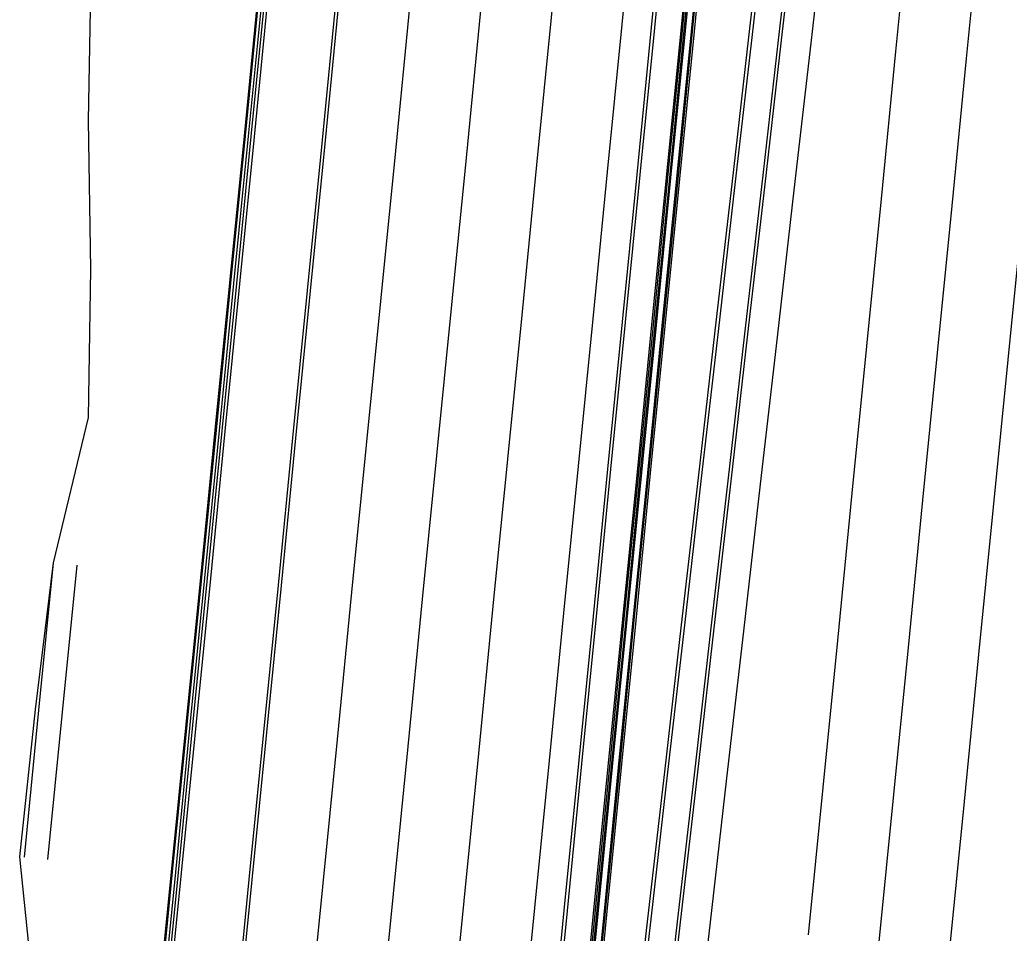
# Model space of a CAD drawing. Extents: x 1797478 to 1804836, y 246529 to 250952.
# Drawn here: x 1797584.3 to 1797751.5, y 247378.3 to 247532.7 of the extents above; entities that cross this region are included whole.
import ezdxf

# ---------------------------------------------------------------- set-up
doc = ezdxf.new("R2010")
doc.units = 0
for name, color, linetype in [('1', 7, 'Continuous'), ('60', 7, 'Continuous'), ('DRAINAGE', 7, 'Continuous'), ('DTCH-LINBTM', 7, 'Continuous'), ('DTCH-LINFRSLP', 7, 'Continuous'), ('EDPV-LINE', 7, 'Continuous'), ('LIMT-CSLINE', 7, 'Continuous'), ('SHDR-UPAV', 7, 'Continuous')]:
    doc.layers.add(name, color=color, linetype=linetype)

msp = doc.modelspace()

# ---------------------------------------------------------------- linework, layer by layer
for points in [[(1797687.64, 247355.87), (1797690.48, 247380.71), (1797693.32, 247405.55), (1797696.17, 247430.4), (1797699.01, 247455.24), (1797701.86, 247480.08), (1797704.7, 247504.92), (1797707.55, 247529.76), (1797710.39, 247554.6), (1797713.24, 247579.44), (1797716.08, 247604.28), (1797718.92, 247629.12), (1797721.77, 247653.96), (1797724.61, 247678.8), (1797725.52, 247686.7), (1797727.2, 247703.67)], [(1797692.63, 247355.38), (1797695.48, 247380.22), (1797698.32, 247405.06), (1797701.17, 247429.9), (1797704.01, 247454.74), (1797706.85, 247479.58), (1797709.7, 247504.42), (1797712.54, 247529.26), (1797715.39, 247554.1), (1797718.23, 247578.94), (1797721.08, 247603.79), (1797723.92, 247628.63), (1797726.77, 247653.47), (1797729.61, 247678.31), (1797730.51, 247686.21), (1797732.19, 247703.17)], [(1797693.15, 247355.33), (1797695.99, 247380.17), (1797698.84, 247405.01), (1797701.68, 247429.85), (1797704.53, 247454.69), (1797707.37, 247479.53), (1797710.22, 247504.37), (1797713.06, 247529.21), (1797715.91, 247554.05), (1797718.75, 247578.89), (1797721.59, 247603.73), (1797724.44, 247628.57), (1797727.28, 247653.42), (1797730.13, 247678.26), (1797731.03, 247686.16), (1797732.71, 247703.12)], [(1797698.13, 247354.84), (1797700.97, 247379.68), (1797703.82, 247404.52), (1797706.66, 247429.36), (1797709.5, 247454.2), (1797712.35, 247479.04), (1797715.19, 247503.88), (1797718.04, 247528.72), (1797720.88, 247553.56), (1797723.73, 247578.4), (1797726.57, 247603.24), (1797729.41, 247628.08), (1797732.26, 247652.92), (1797735.1, 247677.76), (1797736.01, 247685.66), (1797737.69, 247702.63)], [(1797698.13, 247354.84), (1797700.97, 247379.68), (1797703.82, 247404.52), (1797706.66, 247429.36), (1797709.5, 247454.2), (1797712.35, 247479.04), (1797715.19, 247503.88), (1797718.04, 247528.72), (1797720.88, 247553.56), (1797723.73, 247578.4), (1797726.57, 247603.24), (1797729.41, 247628.08), (1797732.26, 247652.92), (1797735.1, 247677.76), (1797736.01, 247685.66), (1797737.69, 247702.63)], [(1797698.13, 247354.84), (1797700.97, 247379.68), (1797703.82, 247404.52), (1797706.66, 247429.36), (1797709.5, 247454.2), (1797712.35, 247479.04), (1797715.19, 247503.88), (1797718.04, 247528.72), (1797720.88, 247553.56), (1797723.73, 247578.4), (1797726.57, 247603.24), (1797729.41, 247628.08), (1797732.26, 247652.92), (1797735.1, 247677.76), (1797736.01, 247685.66), (1797737.69, 247702.63)], [(1797698.13, 247354.84), (1797700.97, 247379.68), (1797703.82, 247404.52), (1797706.66, 247429.36), (1797709.5, 247454.2), (1797712.35, 247479.04), (1797715.19, 247503.88), (1797718.04, 247528.72), (1797720.88, 247553.56), (1797723.73, 247578.4), (1797726.57, 247603.24), (1797729.41, 247628.08), (1797732.26, 247652.92), (1797735.1, 247677.76), (1797736.01, 247685.66), (1797737.69, 247702.63)], [(1797698.13, 247354.84), (1797700.97, 247379.68), (1797703.82, 247404.52), (1797706.66, 247429.36), (1797709.5, 247454.2), (1797712.35, 247479.04), (1797715.19, 247503.88), (1797718.04, 247528.72), (1797720.88, 247553.56), (1797723.73, 247578.4), (1797726.57, 247603.24), (1797729.41, 247628.08), (1797732.26, 247652.92), (1797735.1, 247677.76), (1797736.01, 247685.66), (1797737.69, 247702.63)], [(1797717.63, 247378.03), (1797720.09, 247402.91), (1797722.55, 247427.78), (1797725.01, 247452.66), (1797727.47, 247477.54), (1797729.94, 247502.42), (1797732.4, 247527.3), (1797734.86, 247552.18), (1797737.32, 247577.06), (1797739.78, 247601.93), (1797742.24, 247626.81), (1797744.71, 247651.69), (1797747.17, 247676.57), (1797747.95, 247684.48), (1797749.63, 247701.45)], [(1797717.63, 247378.03), (1797720.09, 247402.91), (1797722.55, 247427.78), (1797725.01, 247452.66), (1797727.47, 247477.54), (1797729.94, 247502.42), (1797732.4, 247527.3), (1797734.86, 247552.18), (1797737.32, 247577.06), (1797739.78, 247601.93), (1797742.24, 247626.81), (1797744.71, 247651.69), (1797747.17, 247676.57), (1797747.95, 247684.48), (1797749.63, 247701.45)], [(1797717.63, 247378.03), (1797720.09, 247402.91), (1797722.55, 247427.78), (1797725.01, 247452.66), (1797727.47, 247477.54), (1797729.94, 247502.42), (1797732.4, 247527.3), (1797734.86, 247552.18), (1797737.32, 247577.06), (1797739.78, 247601.93), (1797742.24, 247626.81), (1797744.71, 247651.69), (1797747.17, 247676.57), (1797747.95, 247684.48), (1797749.63, 247701.45)], [(1797717.63, 247378.03), (1797720.09, 247402.91), (1797722.55, 247427.78), (1797725.01, 247452.66), (1797727.47, 247477.54), (1797729.94, 247502.42), (1797732.4, 247527.3), (1797734.86, 247552.18), (1797737.32, 247577.06), (1797739.78, 247601.93), (1797742.24, 247626.81), (1797744.71, 247651.69), (1797747.17, 247676.57), (1797747.95, 247684.48), (1797749.63, 247701.45)], [(1797729.57, 247376.85), (1797732.03, 247401.72), (1797734.49, 247426.6), (1797736.95, 247451.48), (1797739.42, 247476.36), (1797741.88, 247501.24), (1797744.34, 247526.12), (1797746.8, 247551), (1797749.26, 247575.87), (1797751.72, 247600.75), (1797754.19, 247625.63), (1797756.65, 247650.51), (1797759.11, 247675.39), (1797759.89, 247683.3), (1797761.57, 247700.27)], [(1797729.57, 247376.85), (1797732.03, 247401.72), (1797734.49, 247426.6), (1797736.95, 247451.48), (1797739.42, 247476.36), (1797741.88, 247501.24), (1797744.34, 247526.12), (1797746.8, 247551), (1797749.26, 247575.87), (1797751.72, 247600.75), (1797754.19, 247625.63), (1797756.65, 247650.51), (1797759.11, 247675.39), (1797759.89, 247683.3), (1797761.57, 247700.27)], [(1797620.62, 247362.5), (1797623.08, 247387.38), (1797625.54, 247412.26), (1797628, 247437.14), (1797630.46, 247462.02), (1797632.92, 247486.9), (1797635.39, 247511.78), (1797637.85, 247536.65), (1797640.31, 247561.53), (1797642.77, 247586.41), (1797645.23, 247611.29), (1797647.69, 247636.17), (1797650.16, 247661.05), (1797652.62, 247685.93), (1797653.4, 247693.84)], [(1797621.12, 247362.45), (1797623.59, 247387.33), (1797626.05, 247412.21), (1797628.51, 247437.09), (1797630.97, 247461.97), (1797633.43, 247486.85), (1797635.89, 247511.73), (1797638.36, 247536.6), (1797640.82, 247561.48), (1797643.28, 247586.36), (1797645.74, 247611.24), (1797648.2, 247636.12), (1797650.66, 247661), (1797653.13, 247685.88), (1797653.91, 247693.79)], [(1797621.12, 247362.45), (1797623.59, 247387.33), (1797626.05, 247412.21), (1797628.51, 247437.09), (1797630.97, 247461.97), (1797633.43, 247486.85), (1797635.89, 247511.73), (1797638.36, 247536.6), (1797640.82, 247561.48), (1797643.28, 247586.36), (1797645.74, 247611.24), (1797648.2, 247636.12), (1797650.66, 247661), (1797653.13, 247685.88), (1797653.91, 247693.79)], [(1797633.07, 247361.27), (1797635.53, 247386.15), (1797637.99, 247411.03), (1797640.45, 247435.91), (1797642.91, 247460.79), (1797645.37, 247485.67), (1797647.84, 247510.54), (1797650.3, 247535.42), (1797652.76, 247560.3), (1797655.22, 247585.18), (1797657.68, 247610.06), (1797660.14, 247634.94), (1797662.61, 247659.81), (1797665.07, 247684.69), (1797665.85, 247692.6)], [(1797645.01, 247360.09), (1797647.47, 247384.97), (1797649.93, 247409.85), (1797652.39, 247434.73), (1797654.85, 247459.61), (1797657.32, 247484.48), (1797659.78, 247509.36), (1797662.24, 247534.24), (1797664.7, 247559.12), (1797667.16, 247584), (1797669.62, 247608.88), (1797672.09, 247633.75), (1797674.55, 247658.63), (1797677.01, 247683.51), (1797677.79, 247691.42)], [(1797656.95, 247358.91), (1797659.41, 247383.79), (1797661.87, 247408.67), (1797664.33, 247433.55), (1797666.8, 247458.42), (1797669.26, 247483.3), (1797671.72, 247508.18), (1797674.18, 247533.06), (1797676.64, 247557.94), (1797679.1, 247582.82), (1797681.57, 247607.69), (1797684.03, 247632.57), (1797686.49, 247657.45), (1797688.95, 247682.33), (1797689.73, 247690.24)], [(1797656.95, 247358.91), (1797659.41, 247383.79), (1797661.87, 247408.67), (1797664.33, 247433.55), (1797666.8, 247458.42), (1797669.26, 247483.3), (1797671.72, 247508.18), (1797674.18, 247533.06), (1797676.64, 247557.94), (1797679.1, 247582.82), (1797681.57, 247607.69), (1797684.03, 247632.57), (1797686.49, 247657.45), (1797688.95, 247682.33), (1797689.73, 247690.24)], [(1797656.95, 247358.91), (1797659.41, 247383.79), (1797661.87, 247408.67), (1797664.33, 247433.55), (1797666.8, 247458.42), (1797669.26, 247483.3), (1797671.72, 247508.18), (1797674.18, 247533.06), (1797676.64, 247557.94), (1797679.1, 247582.82), (1797681.57, 247607.69), (1797684.03, 247632.57), (1797686.49, 247657.45), (1797688.95, 247682.33), (1797689.73, 247690.24)], [(1797656.95, 247358.91), (1797659.41, 247383.79), (1797661.87, 247408.67), (1797664.33, 247433.55), (1797666.8, 247458.42), (1797669.26, 247483.3), (1797671.72, 247508.18), (1797674.18, 247533.06), (1797676.64, 247557.94), (1797679.1, 247582.82), (1797681.57, 247607.69), (1797684.03, 247632.57), (1797686.49, 247657.45), (1797688.95, 247682.33), (1797689.73, 247690.24)], [(1797668.89, 247357.73), (1797671.35, 247382.61), (1797673.81, 247407.48), (1797676.28, 247432.36), (1797678.74, 247457.24), (1797681.2, 247482.12), (1797683.66, 247507), (1797686.12, 247531.88), (1797688.58, 247556.76), (1797691.05, 247581.63), (1797693.51, 247606.51), (1797695.97, 247631.39), (1797698.43, 247656.27), (1797700.89, 247681.15), (1797701.68, 247689.06)], [(1797668.89, 247357.73), (1797671.35, 247382.61), (1797673.81, 247407.48), (1797676.28, 247432.36), (1797678.74, 247457.24), (1797681.2, 247482.12), (1797683.66, 247507), (1797686.12, 247531.88), (1797688.58, 247556.76), (1797691.05, 247581.63), (1797693.51, 247606.51), (1797695.97, 247631.39), (1797698.43, 247656.27), (1797700.89, 247681.15), (1797701.68, 247689.06)], [(1797668.89, 247357.73), (1797671.35, 247382.61), (1797673.81, 247407.48), (1797676.28, 247432.36), (1797678.74, 247457.24), (1797681.2, 247482.12), (1797683.66, 247507), (1797686.12, 247531.88), (1797688.58, 247556.76), (1797691.05, 247581.63), (1797693.51, 247606.51), (1797695.97, 247631.39), (1797698.43, 247656.27), (1797700.89, 247681.15), (1797701.68, 247689.06)], [(1797668.89, 247357.73), (1797671.35, 247382.61), (1797673.81, 247407.48), (1797676.28, 247432.36), (1797678.74, 247457.24), (1797681.2, 247482.12), (1797683.66, 247507), (1797686.12, 247531.88), (1797688.58, 247556.76), (1797691.05, 247581.63), (1797693.51, 247606.51), (1797695.97, 247631.39), (1797698.43, 247656.27), (1797700.89, 247681.15), (1797701.68, 247689.06)], [(1797673.87, 247357.24), (1797676.33, 247382.11), (1797678.79, 247406.99), (1797681.25, 247431.87), (1797683.71, 247456.75), (1797686.18, 247481.63), (1797688.64, 247506.51), (1797691.1, 247531.39), (1797693.56, 247556.26), (1797696.02, 247581.14), (1797698.48, 247606.02), (1797700.95, 247630.9), (1797703.41, 247655.78), (1797705.87, 247680.66), (1797706.65, 247688.57)], [(1797674.39, 247357.18), (1797676.85, 247382.06), (1797679.31, 247406.94), (1797681.77, 247431.82), (1797684.23, 247456.7), (1797686.69, 247481.58), (1797689.16, 247506.46), (1797691.62, 247531.33), (1797694.08, 247556.21), (1797696.54, 247581.09), (1797699, 247605.97), (1797701.46, 247630.85), (1797703.93, 247655.73), (1797706.39, 247680.6), (1797707.17, 247688.52)], [(1797679.09, 247356.72), (1797681.55, 247381.6), (1797684.02, 247406.48), (1797686.48, 247431.35), (1797688.94, 247456.23), (1797691.4, 247481.11), (1797693.86, 247505.99), (1797696.32, 247530.87), (1797698.79, 247555.75), (1797701.25, 247580.63), (1797703.71, 247605.5), (1797706.17, 247630.38), (1797708.63, 247655.26), (1797711.09, 247680.14), (1797711.88, 247688.05)], [(1797679.38, 247356.69), (1797681.84, 247381.57), (1797684.31, 247406.45), (1797686.77, 247431.33), (1797689.23, 247456.2), (1797691.69, 247481.08), (1797694.15, 247505.96), (1797696.61, 247530.84), (1797699.08, 247555.72), (1797701.54, 247580.6), (1797704, 247605.48), (1797706.46, 247630.35), (1797708.92, 247655.23), (1797711.38, 247680.11), (1797712.17, 247688.02)], [(1797679.39, 247356.69), (1797681.85, 247381.57), (1797684.31, 247406.45), (1797686.78, 247431.32), (1797689.24, 247456.2), (1797691.7, 247481.08), (1797694.16, 247505.96), (1797696.62, 247530.84), (1797699.08, 247555.72), (1797701.55, 247580.6), (1797704.01, 247605.47), (1797706.47, 247630.35), (1797708.93, 247655.23), (1797711.39, 247680.11), (1797712.18, 247688.02)], [(1797679.59, 247356.67), (1797682.05, 247381.55), (1797684.51, 247406.43), (1797686.97, 247431.3), (1797689.44, 247456.18), (1797691.9, 247481.06), (1797694.36, 247505.94), (1797696.82, 247530.82), (1797699.28, 247555.7), (1797701.74, 247580.58), (1797704.21, 247605.45), (1797706.67, 247630.33), (1797709.13, 247655.21), (1797711.59, 247680.09), (1797712.37, 247688)], [(1797680.58, 247356.57), (1797683.05, 247381.45), (1797685.51, 247406.33), (1797687.97, 247431.21), (1797690.43, 247456.08), (1797692.89, 247480.96), (1797695.35, 247505.84), (1797697.82, 247530.72), (1797700.28, 247555.6), (1797702.74, 247580.48), (1797705.2, 247605.36), (1797707.66, 247630.23), (1797710.13, 247655.11), (1797712.59, 247679.99), (1797713.37, 247687.9)], [(1797680.79, 247356.55), (1797683.25, 247381.43), (1797685.71, 247406.31), (1797688.17, 247431.19), (1797690.64, 247456.06), (1797693.1, 247480.94), (1797695.56, 247505.82), (1797698.02, 247530.7), (1797700.48, 247555.58), (1797702.94, 247580.46), (1797705.4, 247605.34), (1797707.86, 247630.21), (1797710.32, 247655.09), (1797712.79, 247679.97), (1797713.57, 247687.88)], [(1797681.09, 247356.52), (1797683.55, 247381.4), (1797686.01, 247406.28), (1797688.47, 247431.16), (1797690.93, 247456.04), (1797693.4, 247480.91), (1797695.86, 247505.79), (1797698.32, 247530.67), (1797700.78, 247555.55), (1797703.24, 247580.43), (1797705.7, 247605.31), (1797708.16, 247630.19), (1797710.62, 247655.06), (1797713.08, 247679.94), (1797713.87, 247687.85)], [(1797607.67, 247363.79), (1797610.13, 247388.66), (1797612.59, 247413.54), (1797615.05, 247438.42), (1797617.52, 247463.3), (1797619.98, 247488.18), (1797622.44, 247513.06), (1797624.9, 247537.94), (1797627.36, 247562.81), (1797629.82, 247587.69), (1797632.29, 247612.57), (1797634.75, 247637.45), (1797637.21, 247662.33), (1797639.67, 247687.21)], [(1797608.19, 247363.73), (1797610.65, 247388.61), (1797613.11, 247413.49), (1797615.57, 247438.37), (1797618.03, 247463.25), (1797620.5, 247488.13), (1797622.96, 247513.01), (1797625.42, 247537.88), (1797627.88, 247562.76), (1797630.34, 247587.64), (1797632.8, 247612.52), (1797635.27, 247637.4), (1797637.73, 247662.28), (1797640.19, 247687.16)], [(1797608.65, 247363.69), (1797611.11, 247388.57), (1797613.57, 247413.45), (1797616.03, 247438.32), (1797618.49, 247463.2), (1797620.96, 247488.08), (1797623.42, 247512.96), (1797625.88, 247537.84), (1797628.34, 247562.72), (1797630.8, 247587.6), (1797633.26, 247612.47), (1797635.73, 247637.35), (1797638.19, 247662.23), (1797640.65, 247687.11)], [(1797741.51, 247375.66), (1797743.97, 247400.54), (1797746.43, 247425.42), (1797748.9, 247450.3), (1797751.36, 247475.18), (1797753.82, 247500.06), (1797756.28, 247524.94), (1797758.74, 247549.81), (1797761.2, 247574.69), (1797763.67, 247599.57), (1797766.13, 247624.45), (1797768.59, 247649.33), (1797771.05, 247674.21)]]:
    msp.add_lwpolyline(points)
at = {"layer": '1'}
for points in [[(1797717.63, 247378.03), (1797720.09, 247402.91), (1797722.55, 247427.78), (1797725.01, 247452.66), (1797727.47, 247477.54), (1797729.94, 247502.42), (1797732.4, 247527.3), (1797734.86, 247552.18), (1797737.32, 247577.06), (1797739.78, 247601.93), (1797742.24, 247626.81), (1797744.71, 247651.69), (1797747.17, 247676.57), (1797747.95, 247684.48), (1797749.63, 247701.45)], [(1797656.95, 247358.91), (1797659.41, 247383.79), (1797661.87, 247408.67), (1797664.33, 247433.55), (1797666.8, 247458.42), (1797669.26, 247483.3), (1797671.72, 247508.18), (1797674.18, 247533.06), (1797676.64, 247557.94), (1797679.1, 247582.82), (1797681.57, 247607.69), (1797684.03, 247632.57), (1797686.49, 247657.45), (1797688.95, 247682.33), (1797689.73, 247690.24)]]:
    msp.add_lwpolyline(points, dxfattribs=at)
at = {"layer": '60'}
for points in [[(1797595.89, 247465.44), (1797596.32, 247490.52), (1797595.92, 247515.68), (1797596.34, 247540.76), (1797595.72, 247565.95), (1797596.47, 247590.99), (1797596.42, 247616.12), (1797596.62, 247641.22), (1797596.51, 247666.35), (1797596.87, 247691.44), (1797624.46, 247696.7), (1797617.01, 247714.57), (1797603.94, 247740.99), (1797599.33, 247766.56), (1797617.57, 247789.88)], [(1797584.3, 247391.22), (1797586.94, 247416.08), (1797589.97, 247440.9)]]:
    msp.add_lwpolyline(points, dxfattribs=at)
at = {"layer": 'DRAINAGE'}
for points in [[(1797679.09, 247356.72), (1797681.55, 247381.6), (1797684.02, 247406.48), (1797686.48, 247431.35), (1797688.94, 247456.23), (1797691.4, 247481.11), (1797693.86, 247505.99), (1797696.32, 247530.87), (1797698.79, 247555.75), (1797701.25, 247580.63), (1797703.71, 247605.5), (1797706.17, 247630.38), (1797708.63, 247655.26), (1797711.09, 247680.14), (1797711.88, 247688.05)], [(1797681.09, 247356.52), (1797683.55, 247381.4), (1797686.01, 247406.28), (1797688.47, 247431.16), (1797690.93, 247456.04), (1797693.4, 247480.91), (1797695.86, 247505.79), (1797698.32, 247530.67), (1797700.78, 247555.55), (1797703.24, 247580.43), (1797705.7, 247605.31), (1797708.16, 247630.19), (1797710.62, 247655.06), (1797713.08, 247679.94), (1797713.87, 247687.85)]]:
    msp.add_lwpolyline(points, dxfattribs=at)
at = {"layer": 'DTCH-LINBTM'}
msp.add_lwpolyline([(1797585.07, 247391.14), (1797587.54, 247416.02), (1797590, 247440.9), (1797595.89, 247465.44)], dxfattribs=at)
at = {"layer": 'DTCH-LINFRSLP'}
msp.add_lwpolyline([(1797589.05, 247390.75), (1797591.52, 247415.63), (1797593.98, 247440.51)], dxfattribs=at)
at = {"layer": 'EDPV-LINE'}
for points in [[(1797698.13, 247354.84), (1797700.97, 247379.68), (1797703.82, 247404.52), (1797706.66, 247429.36), (1797709.5, 247454.2), (1797712.35, 247479.04), (1797715.19, 247503.88), (1797718.04, 247528.72), (1797720.88, 247553.56), (1797723.73, 247578.4), (1797726.57, 247603.24), (1797729.41, 247628.08), (1797732.26, 247652.92), (1797735.1, 247677.76), (1797736.01, 247685.66), (1797737.69, 247702.63)], [(1797621.12, 247362.45), (1797623.59, 247387.33), (1797626.05, 247412.21), (1797628.51, 247437.09), (1797630.97, 247461.97), (1797633.43, 247486.85), (1797635.89, 247511.73), (1797638.36, 247536.6), (1797640.82, 247561.48), (1797643.28, 247586.36), (1797645.74, 247611.24), (1797648.2, 247636.12), (1797650.66, 247661), (1797653.13, 247685.88), (1797653.91, 247693.79)], [(1797621.12, 247362.45), (1797623.59, 247387.33), (1797626.05, 247412.21), (1797628.51, 247437.09), (1797630.97, 247461.97), (1797633.43, 247486.85), (1797635.89, 247511.73), (1797638.36, 247536.6), (1797640.82, 247561.48), (1797643.28, 247586.36), (1797645.74, 247611.24), (1797648.2, 247636.12), (1797650.66, 247661), (1797653.13, 247685.88), (1797653.91, 247693.79)], [(1797621.12, 247362.45), (1797623.59, 247387.33), (1797626.05, 247412.21), (1797628.51, 247437.09), (1797630.97, 247461.97), (1797633.43, 247486.85), (1797635.89, 247511.73), (1797638.36, 247536.6), (1797640.82, 247561.48), (1797643.28, 247586.36), (1797645.74, 247611.24), (1797648.2, 247636.12), (1797650.66, 247661), (1797653.13, 247685.88), (1797653.91, 247693.79)], [(1797621.12, 247362.45), (1797623.59, 247387.33), (1797626.05, 247412.21), (1797628.51, 247437.09), (1797630.97, 247461.97), (1797633.43, 247486.85), (1797635.89, 247511.73), (1797638.36, 247536.6), (1797640.82, 247561.48), (1797643.28, 247586.36), (1797645.74, 247611.24), (1797648.2, 247636.12), (1797650.66, 247661), (1797653.13, 247685.88), (1797653.91, 247693.79)], [(1797668.89, 247357.73), (1797671.35, 247382.61), (1797673.81, 247407.48), (1797676.28, 247432.36), (1797678.74, 247457.24), (1797681.2, 247482.12), (1797683.66, 247507), (1797686.12, 247531.88), (1797688.58, 247556.76), (1797691.05, 247581.63), (1797693.51, 247606.51), (1797695.97, 247631.39), (1797698.43, 247656.27), (1797700.89, 247681.15), (1797701.68, 247689.06)], [(1797668.89, 247357.73), (1797671.35, 247382.61), (1797673.81, 247407.48), (1797676.28, 247432.36), (1797678.74, 247457.24), (1797681.2, 247482.12), (1797683.66, 247507), (1797686.12, 247531.88), (1797688.58, 247556.76), (1797691.05, 247581.63), (1797693.51, 247606.51), (1797695.97, 247631.39), (1797698.43, 247656.27), (1797700.89, 247681.15), (1797701.68, 247689.06)], [(1797679.09, 247356.72), (1797681.55, 247381.6), (1797684.02, 247406.48), (1797686.48, 247431.35), (1797688.94, 247456.23), (1797691.4, 247481.11), (1797693.86, 247505.99), (1797696.32, 247530.87), (1797698.79, 247555.75), (1797701.25, 247580.63), (1797703.71, 247605.5), (1797706.17, 247630.38), (1797708.63, 247655.26), (1797711.09, 247680.14), (1797711.88, 247688.05)], [(1797681.09, 247356.52), (1797683.55, 247381.4), (1797686.01, 247406.28), (1797688.47, 247431.16), (1797690.93, 247456.04), (1797693.4, 247480.91), (1797695.86, 247505.79), (1797698.32, 247530.67), (1797700.78, 247555.55), (1797703.24, 247580.43), (1797705.7, 247605.31), (1797708.16, 247630.19), (1797710.62, 247655.06), (1797713.08, 247679.94), (1797713.87, 247687.85)]]:
    msp.add_lwpolyline(points, dxfattribs=at)
at = {"layer": 'LIMT-CSLINE'}
msp.add_lwpolyline([(1797586.88, 247365.84), (1797584.3, 247391.22), (1797586.94, 247416.08), (1797589.97, 247440.9), (1797595.89, 247465.44), (1797596.32, 247490.52), (1797595.92, 247515.68), (1797596.34, 247540.76), (1797595.72, 247565.95), (1797596.47, 247590.99), (1797596.42, 247616.12), (1797596.62, 247641.22), (1797596.51, 247666.35), (1797596.87, 247691.44)], dxfattribs=at)
at = {"layer": 'SHDR-UPAV'}
for points in [[(1797688.17, 247355.82), (1797691.02, 247380.66), (1797693.86, 247405.5), (1797696.71, 247430.34), (1797699.55, 247455.18), (1797702.4, 247480.02), (1797705.24, 247504.86), (1797708.09, 247529.7), (1797710.93, 247554.54), (1797713.77, 247579.39), (1797716.62, 247604.23), (1797719.46, 247629.07), (1797722.31, 247653.91), (1797725.15, 247678.75), (1797726.06, 247686.65), (1797727.74, 247703.61)], [(1797688.17, 247355.82), (1797691.02, 247380.66), (1797693.86, 247405.5), (1797696.71, 247430.34), (1797699.55, 247455.18), (1797702.4, 247480.02), (1797705.24, 247504.86), (1797708.09, 247529.7), (1797710.93, 247554.54), (1797713.77, 247579.39), (1797716.62, 247604.23), (1797719.46, 247629.07), (1797722.31, 247653.91), (1797725.15, 247678.75), (1797726.06, 247686.65), (1797727.74, 247703.61)], [(1797609.18, 247363.64), (1797611.64, 247388.51), (1797614.11, 247413.39), (1797616.57, 247438.27), (1797619.03, 247463.15), (1797621.49, 247488.03), (1797623.95, 247512.91), (1797626.41, 247537.79), (1797628.88, 247562.66), (1797631.34, 247587.54), (1797633.8, 247612.42), (1797636.26, 247637.3), (1797638.72, 247662.18), (1797641.18, 247687.06), (1797641.97, 247694.97)], [(1797609.18, 247363.64), (1797611.64, 247388.51), (1797614.11, 247413.39), (1797616.57, 247438.27), (1797619.03, 247463.15), (1797621.49, 247488.03), (1797623.95, 247512.91), (1797626.41, 247537.79), (1797628.88, 247562.66), (1797631.34, 247587.54), (1797633.8, 247612.42), (1797636.26, 247637.3), (1797638.72, 247662.18), (1797641.18, 247687.06), (1797641.97, 247694.97)], [(1797678.84, 247356.74), (1797681.3, 247381.62), (1797683.77, 247406.5), (1797686.23, 247431.38), (1797688.69, 247456.26), (1797691.15, 247481.14), (1797693.61, 247506.01), (1797696.07, 247530.89), (1797698.54, 247555.77), (1797701, 247580.65), (1797703.46, 247605.53), (1797705.92, 247630.41), (1797708.38, 247655.29), (1797710.84, 247680.16), (1797711.63, 247688.08)], [(1797678.84, 247356.74), (1797681.3, 247381.62), (1797683.77, 247406.5), (1797686.23, 247431.38), (1797688.69, 247456.26), (1797691.15, 247481.14), (1797693.61, 247506.01), (1797696.07, 247530.89), (1797698.54, 247555.77), (1797701, 247580.65), (1797703.46, 247605.53), (1797705.92, 247630.41), (1797708.38, 247655.29), (1797710.84, 247680.16), (1797711.63, 247688.08)], [(1797607.49, 247363.8), (1797609.95, 247388.68), (1797612.41, 247413.56), (1797614.88, 247438.44), (1797617.34, 247463.32), (1797619.8, 247488.2), (1797622.26, 247513.07), (1797624.72, 247537.95), (1797627.18, 247562.83), (1797629.65, 247587.71), (1797632.11, 247612.59), (1797634.57, 247637.47), (1797637.03, 247662.35), (1797639.49, 247687.22)]]:
    msp.add_lwpolyline(points, dxfattribs=at)

doc.saveas('drawing.dxf')
